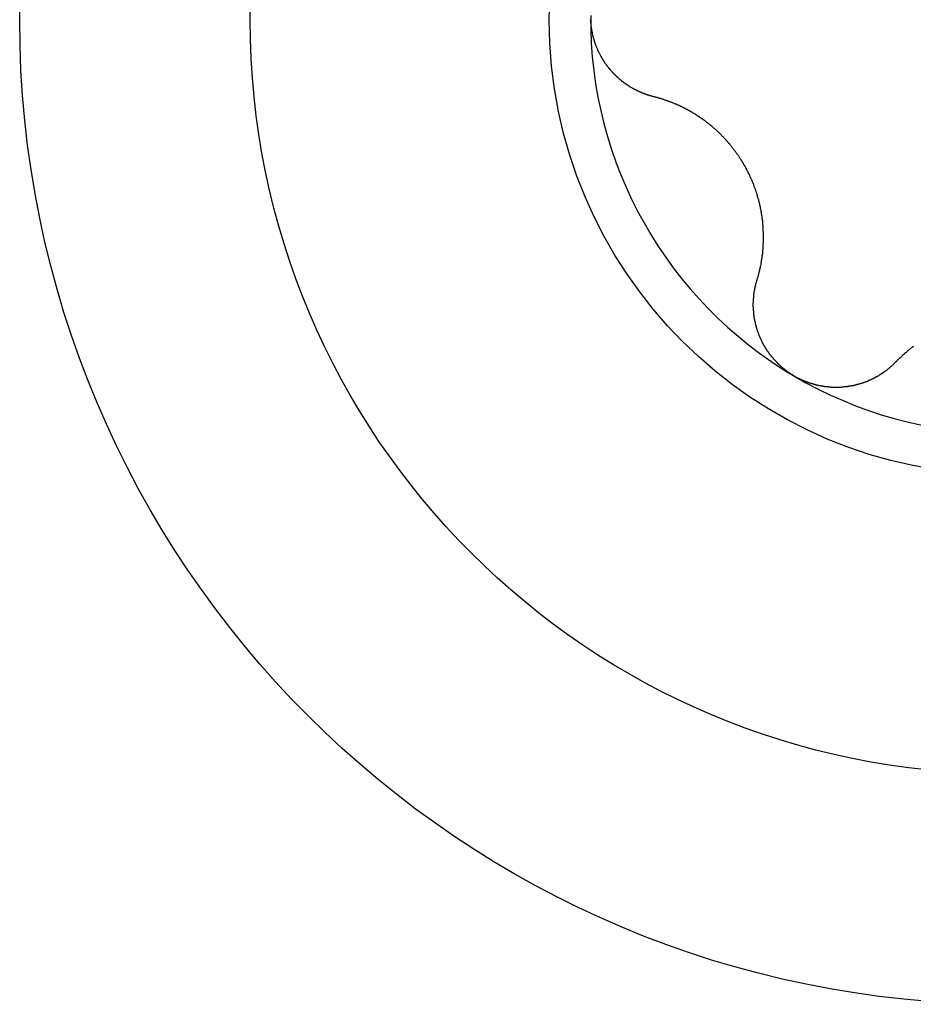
# Model space of a CAD drawing. Extents: x 1107 to 4046, y 937 to 3355.
# Tile 289 of 656: x 1147.21 to 1151.47, y 2222.01 to 2226.71. Entities that reach past the tile are written whole.
import ezdxf

# ---------------------------------------------------------------- set-up
doc = ezdxf.new("R2010")
doc.units = 0
doc.layers.add('KF_VIDA_L___C_RIGHT', color=7, linetype='CONTINUOUS')

# ---------------------------------------------------------------- blocks, each defined once
blk = doc.blocks.new('KF_VIDA_L___C_RIGHT')
at = {"layer": 'KF_VIDA_L___C_RIGHT'}
for points in [[(-436.475, 537.132, 0), (-436.477, 537.133, 0), (-436.479, 537.133, 0), (-436.481, 537.134, 0), (-436.483, 537.134, 0), (-436.485, 537.135, 0), (-436.486, 537.136, 0), (-436.488, 537.136, 0), (-436.49, 537.137, 0), (-436.492, 537.137, 0), (-436.494, 537.138, 0), (-436.496, 537.138, 0), (-436.498, 537.139, 0), (-436.5, 537.14, 0), (-436.502, 537.14, 0), (-436.503, 537.141, 0), (-436.505, 537.141, 0), (-436.507, 537.142, 0), (-436.509, 537.143, 0), (-436.511, 537.143, 0), (-436.513, 537.144, 0), (-436.515, 537.145, 0), (-436.517, 537.145, 0), (-436.518, 537.146, 0), (-436.52, 537.147, 0), (-436.522, 537.147, 0), (-436.524, 537.148, 0), (-436.526, 537.149, 0), (-436.528, 537.15, 0), (-436.53, 537.15, 0), (-436.531, 537.151, 0), (-436.533, 537.152, 0), (-436.535, 537.153, 0), (-436.537, 537.154, 0), (-436.539, 537.154, 0), (-436.541, 537.155, 0), (-436.542, 537.156, 0), (-436.544, 537.157, 0), (-436.546, 537.158, 0), (-436.548, 537.158, 0), (-436.55, 537.159, 0), (-436.551, 537.16, 0), (-436.553, 537.161, 0), (-436.555, 537.162, 0), (-436.557, 537.163, 0), (-436.559, 537.164, 0), (-436.56, 537.165, 0), (-436.562, 537.165, 0), (-436.564, 537.166, 0), (-436.566, 537.167, 0), (-436.567, 537.168, 0), (-436.569, 537.169, 0), (-436.571, 537.17, 0), (-436.573, 537.171, 0), (-436.574, 537.172, 0), (-436.576, 537.173, 0), (-436.578, 537.174, 0), (-436.579, 537.175, 0), (-436.581, 537.176, 0), (-436.583, 537.177, 0), (-436.585, 537.178, 0), (-436.586, 537.179, 0), (-436.588, 537.18, 0), (-436.59, 537.181, 0), (-436.591, 537.182, 0), (-436.593, 537.183, 0), (-436.595, 537.184, 0), (-436.596, 537.185, 0), (-436.598, 537.187, 0), (-436.6, 537.188, 0), (-436.601, 537.189, 0), (-436.603, 537.19, 0), (-436.605, 537.191, 0), (-436.606, 537.192, 0), (-436.608, 537.193, 0), (-436.609, 537.194, 0), (-436.611, 537.196, 0), (-436.613, 537.197, 0), (-436.614, 537.198, 0), (-436.616, 537.199, 0), (-436.617, 537.2, 0), (-436.619, 537.201, 0), (-436.62, 537.203, 0), (-436.622, 537.204, 0), (-436.624, 537.205, 0), (-436.625, 537.206, 0), (-436.627, 537.207, 0), (-436.628, 537.209, 0), (-436.63, 537.21, 0), (-436.631, 537.211, 0), (-436.633, 537.212, 0), (-436.634, 537.214, 0), (-436.636, 537.215, 0), (-436.637, 537.216, 0), (-436.639, 537.218, 0), (-436.64, 537.219, 0), (-436.642, 537.22, 0), (-436.643, 537.222, 0), (-436.645, 537.223, 0), (-436.646, 537.224, 0), (-436.648, 537.226, 0), (-436.649, 537.227, 0), (-436.651, 537.228, 0), (-436.652, 537.23, 0), (-436.654, 537.231, 0), (-436.655, 537.233, 0), (-436.657, 537.234, 0), (-436.658, 537.236, 0), (-436.66, 537.237, 0), (-436.661, 537.238, 0), (-436.662, 537.24, 0), (-436.664, 537.241, 0), (-436.665, 537.243, 0), (-436.667, 537.244, 0), (-436.668, 537.246, 0), (-436.669, 537.247, 0), (-436.671, 537.249, 0), (-436.672, 537.25, 0), (-436.674, 537.252, 0), (-436.675, 537.254, 0), (-436.676, 537.255, 0), (-436.678, 537.257, 0), (-436.679, 537.258, 0), (-436.68, 537.26, 0), (-436.682, 537.261, 0), (-436.683, 537.263, 0), (-436.684, 537.265, 0), (-436.686, 537.266, 0), (-436.687, 537.268, 0), (-436.688, 537.269, 0), (-436.69, 537.271, 0), (-436.691, 537.273, 0), (-436.692, 537.274, 0), (-436.694, 537.276, 0), (-436.695, 537.278, 0), (-436.696, 537.279, 0), (-436.697, 537.281, 0), (-436.699, 537.283, 0), (-436.7, 537.285, 0), (-436.701, 537.286, 0), (-436.702, 537.288, 0), (-436.704, 537.29, 0), (-436.705, 537.291, 0), (-436.706, 537.293, 0), (-436.707, 537.295, 0), (-436.708, 537.297, 0), (-436.71, 537.298, 0), (-436.711, 537.3, 0), (-436.712, 537.302, 0), (-436.713, 537.304, 0), (-436.714, 537.306, 0), (-436.715, 537.307, 0), (-436.716, 537.309, 0), (-436.718, 537.311, 0), (-436.719, 537.313, 0), (-436.72, 537.315, 0), (-436.721, 537.317, 0), (-436.722, 537.318, 0), (-436.723, 537.32, 0), (-436.724, 537.322, 0), (-436.725, 537.324, 0), (-436.726, 537.326, 0), (-436.727, 537.328, 0), (-436.728, 537.33, 0), (-436.729, 537.332, 0), (-436.73, 537.333, 0), (-436.731, 537.335, 0), (-436.732, 537.337, 0), (-436.733, 537.339, 0), (-436.734, 537.341, 0), (-436.735, 537.343, 0), (-436.736, 537.345, 0), (-436.737, 537.347, 0), (-436.738, 537.349, 0), (-436.739, 537.351, 0), (-436.74, 537.353, 0), (-436.741, 537.355, 0), (-436.741, 537.357, 0), (-436.742, 537.359, 0), (-436.743, 537.361, 0), (-436.744, 537.363, 0), (-436.745, 537.365, 0), (-436.746, 537.367, 0), (-436.746, 537.369, 0), (-436.747, 537.371, 0), (-436.748, 537.373, 0), (-436.749, 537.375, 0), (-436.75, 537.377, 0), (-436.75, 537.379, 0), (-436.751, 537.381, 0), (-436.752, 537.383, 0), (-436.752, 537.385, 0), (-436.753, 537.387, 0), (-436.754, 537.389, 0), (-436.755, 537.391, 0), (-436.755, 537.393, 0), (-436.756, 537.395, 0), (-436.757, 537.397, 0), (-436.757, 537.399, 0), (-436.758, 537.401, 0), (-436.758, 537.403, 0), (-436.759, 537.406, 0), (-436.76, 537.408, 0), (-436.76, 537.41, 0), (-436.761, 537.412, 0), (-436.761, 537.414, 0), (-436.762, 537.416, 0), (-436.762, 537.418, 0), (-436.763, 537.42, 0), (-436.764, 537.422, 0), (-436.764, 537.424, 0), (-436.765, 537.426, 0), (-436.765, 537.429, 0), (-436.765, 537.431, 0), (-436.766, 537.433, 0), (-436.766, 537.435, 0), (-436.767, 537.437, 0), (-436.767, 537.439, 0), (-436.768, 537.441, 0), (-436.768, 537.443, 0), (-436.768, 537.445, 0), (-436.769, 537.448, 0), (-436.769, 537.45, 0), (-436.77, 537.452, 0), (-436.77, 537.454, 0), (-436.77, 537.456, 0), (-436.771, 537.458, 0), (-436.771, 537.46, 0), (-436.771, 537.462, 0), (-436.771, 537.465, 0), (-436.772, 537.467, 0), (-436.772, 537.469, 0), (-436.772, 537.471, 0), (-436.773, 537.473, 0), (-436.773, 537.475, 0), (-436.773, 537.477, 0), (-436.773, 537.48, 0), (-436.773, 537.482, 0), (-436.774, 537.484, 0), (-436.774, 537.486, 0), (-436.774, 537.488, 0), (-436.774, 537.49, 0), (-436.774, 537.492, 0), (-436.774, 537.494, 0), (-436.774, 537.497, 0), (-436.775, 537.499, 0), (-436.775, 537.501, 0)], [(-435.981, 536.257, 0), (-435.98, 536.259, 0), (-435.98, 536.261, 0), (-435.979, 536.264, 0), (-435.978, 536.266, 0), (-435.978, 536.268, 0), (-435.977, 536.271, 0), (-435.976, 536.273, 0), (-435.976, 536.275, 0), (-435.975, 536.278, 0), (-435.974, 536.28, 0), (-435.974, 536.282, 0), (-435.973, 536.285, 0), (-435.972, 536.287, 0), (-435.972, 536.289, 0), (-435.971, 536.292, 0), (-435.971, 536.294, 0), (-435.97, 536.296, 0), (-435.969, 536.299, 0), (-435.969, 536.301, 0), (-435.968, 536.303, 0), (-435.968, 536.306, 0), (-435.967, 536.308, 0), (-435.967, 536.31, 0), (-435.966, 536.313, 0), (-435.966, 536.315, 0), (-435.965, 536.317, 0), (-435.965, 536.32, 0), (-435.964, 536.322, 0), (-435.964, 536.324, 0), (-435.963, 536.327, 0), (-435.963, 536.329, 0), (-435.962, 536.331, 0), (-435.962, 536.334, 0), (-435.961, 536.336, 0), (-435.961, 536.338, 0), (-435.961, 536.341, 0), (-435.96, 536.343, 0), (-435.96, 536.345, 0), (-435.959, 536.348, 0), (-435.959, 536.35, 0), (-435.959, 536.353, 0), (-435.958, 536.355, 0), (-435.958, 536.357, 0), (-435.958, 536.36, 0), (-435.957, 536.362, 0), (-435.957, 536.364, 0), (-435.957, 536.367, 0), (-435.956, 536.369, 0), (-435.956, 536.371, 0), (-435.956, 536.374, 0), (-435.955, 536.376, 0), (-435.955, 536.378, 0), (-435.955, 536.381, 0), (-435.954, 536.383, 0), (-435.954, 536.385, 0), (-435.954, 536.388, 0), (-435.954, 536.39, 0), (-435.953, 536.392, 0), (-435.953, 536.395, 0), (-435.953, 536.397, 0), (-435.953, 536.399, 0), (-435.953, 536.402, 0), (-435.952, 536.404, 0), (-435.952, 536.406, 0), (-435.952, 536.409, 0), (-435.952, 536.411, 0), (-435.952, 536.413, 0), (-435.951, 536.416, 0), (-435.951, 536.418, 0), (-435.951, 536.421, 0), (-435.951, 536.423, 0), (-435.951, 536.425, 0), (-435.951, 536.428, 0), (-435.951, 536.43, 0), (-435.951, 536.432, 0), (-435.95, 536.435, 0), (-435.95, 536.437, 0), (-435.95, 536.44, 0), (-435.95, 536.442, 0), (-435.95, 536.444, 0), (-435.95, 536.447, 0), (-435.95, 536.449, 0), (-435.95, 536.452, 0), (-435.95, 536.454, 0), (-435.95, 536.457, 0), (-435.95, 536.459, 0), (-435.95, 536.462, 0), (-435.95, 536.464, 0), (-435.95, 536.466, 0), (-435.95, 536.469, 0), (-435.95, 536.471, 0), (-435.95, 536.474, 0), (-435.95, 536.476, 0), (-435.95, 536.479, 0), (-435.95, 536.481, 0), (-435.95, 536.484, 0), (-435.95, 536.486, 0), (-435.951, 536.489, 0), (-435.951, 536.491, 0), (-435.951, 536.494, 0), (-435.951, 536.496, 0), (-435.951, 536.499, 0), (-435.951, 536.501, 0), (-435.951, 536.504, 0), (-435.952, 536.506, 0), (-435.952, 536.509, 0), (-435.952, 536.512, 0), (-435.952, 536.514, 0), (-435.952, 536.517, 0), (-435.952, 536.519, 0), (-435.953, 536.522, 0), (-435.953, 536.524, 0), (-435.953, 536.527, 0), (-435.953, 536.529, 0), (-435.954, 536.532, 0), (-435.954, 536.534, 0), (-435.954, 536.537, 0), (-435.954, 536.54, 0), (-435.955, 536.542, 0), (-435.955, 536.545, 0), (-435.955, 536.547, 0), (-435.956, 536.55, 0), (-435.956, 536.552, 0), (-435.956, 536.555, 0), (-435.957, 536.558, 0), (-435.957, 536.56, 0), (-435.957, 536.563, 0), (-435.958, 536.565, 0), (-435.958, 536.568, 0), (-435.959, 536.57, 0), (-435.959, 536.573, 0), (-435.959, 536.576, 0), (-435.96, 536.578, 0), (-435.96, 536.581, 0), (-435.961, 536.583, 0), (-435.961, 536.586, 0), (-435.962, 536.589, 0), (-435.962, 536.591, 0), (-435.963, 536.594, 0), (-435.963, 536.596, 0), (-435.964, 536.599, 0), (-435.964, 536.601, 0), (-435.965, 536.604, 0), (-435.965, 536.607, 0), (-435.966, 536.609, 0), (-435.966, 536.612, 0), (-435.967, 536.614, 0), (-435.968, 536.617, 0), (-435.968, 536.619, 0), (-435.969, 536.622, 0), (-435.969, 536.625, 0), (-435.97, 536.627, 0), (-435.971, 536.63, 0), (-435.971, 536.632, 0), (-435.972, 536.635, 0), (-435.973, 536.637, 0), (-435.973, 536.64, 0), (-435.974, 536.643, 0), (-435.975, 536.645, 0), (-435.976, 536.648, 0), (-435.976, 536.65, 0), (-435.977, 536.653, 0), (-435.978, 536.655, 0), (-435.978, 536.658, 0), (-435.979, 536.66, 0), (-435.98, 536.663, 0), (-435.981, 536.666, 0), (-435.982, 536.668, 0), (-435.982, 536.671, 0), (-435.983, 536.673, 0), (-435.984, 536.676, 0), (-435.985, 536.678, 0), (-435.986, 536.681, 0), (-435.987, 536.683, 0), (-435.987, 536.686, 0), (-435.988, 536.688, 0), (-435.989, 536.691, 0), (-435.99, 536.693, 0), (-435.991, 536.696, 0), (-435.992, 536.698, 0), (-435.993, 536.701, 0), (-435.994, 536.703, 0), (-435.995, 536.706, 0), (-435.996, 536.708, 0), (-435.997, 536.711, 0), (-435.997, 536.713, 0), (-435.998, 536.716, 0), (-435.999, 536.718, 0), (-436, 536.72, 0), (-436.001, 536.723, 0), (-436.002, 536.725, 0), (-436.003, 536.728, 0), (-436.004, 536.73, 0), (-436.005, 536.733, 0), (-436.006, 536.735, 0), (-436.007, 536.737, 0), (-436.009, 536.74, 0), (-436.01, 536.742, 0), (-436.011, 536.745, 0), (-436.012, 536.747, 0), (-436.013, 536.749, 0), (-436.014, 536.752, 0), (-436.015, 536.754, 0), (-436.016, 536.756, 0), (-436.017, 536.759, 0), (-436.018, 536.761, 0), (-436.019, 536.764, 0), (-436.021, 536.766, 0), (-436.022, 536.768, 0), (-436.023, 536.771, 0), (-436.024, 536.773, 0), (-436.025, 536.775, 0), (-436.026, 536.777, 0), (-436.028, 536.78, 0), (-436.029, 536.782, 0), (-436.03, 536.784, 0), (-436.031, 536.787, 0), (-436.032, 536.789, 0), (-436.034, 536.791, 0), (-436.035, 536.793, 0), (-436.036, 536.796, 0), (-436.037, 536.798, 0), (-436.038, 536.8, 0), (-436.04, 536.802, 0), (-436.041, 536.804, 0), (-436.042, 536.807, 0), (-436.044, 536.809, 0), (-436.045, 536.811, 0), (-436.046, 536.813, 0), (-436.047, 536.815, 0), (-436.049, 536.818, 0), (-436.05, 536.82, 0), (-436.051, 536.822, 0), (-436.053, 536.824, 0), (-436.054, 536.826, 0), (-436.056, 536.829, 0), (-436.057, 536.831, 0), (-436.058, 536.833, 0), (-436.06, 536.835, 0), (-436.061, 536.837, 0), (-436.063, 536.84, 0), (-436.064, 536.842, 0), (-436.065, 536.844, 0), (-436.067, 536.846, 0), (-436.068, 536.848, 0), (-436.07, 536.85, 0), (-436.071, 536.853, 0), (-436.073, 536.855, 0), (-436.074, 536.857, 0), (-436.076, 536.859, 0), (-436.077, 536.861, 0), (-436.079, 536.863, 0), (-436.08, 536.865, 0), (-436.082, 536.868, 0), (-436.083, 536.87, 0), (-436.085, 536.872, 0), (-436.087, 536.874, 0), (-436.088, 536.876, 0), (-436.09, 536.878, 0), (-436.091, 536.88, 0), (-436.093, 536.882, 0), (-436.095, 536.884, 0), (-436.096, 536.886, 0), (-436.098, 536.889, 0), (-436.099, 536.891, 0), (-436.101, 536.893, 0), (-436.103, 536.895, 0), (-436.104, 536.897, 0), (-436.106, 536.899, 0), (-436.108, 536.901, 0), (-436.109, 536.903, 0), (-436.111, 536.905, 0), (-436.113, 536.907, 0), (-436.115, 536.909, 0), (-436.116, 536.911, 0), (-436.118, 536.913, 0), (-436.12, 536.915, 0), (-436.121, 536.917, 0), (-436.123, 536.919, 0), (-436.125, 536.921, 0), (-436.127, 536.923, 0), (-436.129, 536.925, 0), (-436.13, 536.927, 0), (-436.132, 536.929, 0), (-436.134, 536.931, 0), (-436.136, 536.933, 0), (-436.138, 536.935, 0), (-436.139, 536.937, 0), (-436.141, 536.939, 0), (-436.143, 536.941, 0), (-436.145, 536.943, 0), (-436.147, 536.944, 0), (-436.149, 536.946, 0), (-436.15, 536.948, 0), (-436.152, 536.95, 0), (-436.154, 536.952, 0), (-436.156, 536.954, 0), (-436.158, 536.956, 0), (-436.16, 536.958, 0), (-436.162, 536.959, 0), (-436.164, 536.961, 0), (-436.165, 536.963, 0), (-436.167, 536.965, 0), (-436.169, 536.967, 0), (-436.171, 536.968, 0), (-436.173, 536.97, 0), (-436.175, 536.972, 0), (-436.177, 536.974, 0), (-436.179, 536.976, 0), (-436.181, 536.977, 0), (-436.183, 536.979, 0), (-436.185, 536.981, 0), (-436.187, 536.982, 0), (-436.189, 536.984, 0), (-436.191, 536.986, 0), (-436.193, 536.988, 0), (-436.195, 536.989, 0), (-436.197, 536.991, 0), (-436.199, 536.993, 0), (-436.201, 536.994, 0), (-436.203, 536.996, 0), (-436.205, 536.998, 0), (-436.207, 536.999, 0), (-436.209, 537.001, 0), (-436.211, 537.002, 0), (-436.213, 537.004, 0), (-436.215, 537.006, 0), (-436.217, 537.007, 0), (-436.219, 537.009, 0), (-436.221, 537.01, 0), (-436.223, 537.012, 0), (-436.225, 537.014, 0), (-436.227, 537.015, 0), (-436.229, 537.017, 0), (-436.231, 537.018, 0), (-436.233, 537.02, 0), (-436.236, 537.021, 0), (-436.238, 537.023, 0), (-436.24, 537.024, 0), (-436.242, 537.026, 0), (-436.244, 537.027, 0), (-436.246, 537.028, 0), (-436.248, 537.03, 0), (-436.25, 537.031, 0), (-436.252, 537.033, 0), (-436.254, 537.034, 0), (-436.256, 537.036, 0), (-436.258, 537.037, 0), (-436.261, 537.038, 0), (-436.263, 537.04, 0), (-436.265, 537.041, 0), (-436.267, 537.043, 0), (-436.269, 537.044, 0), (-436.271, 537.045, 0), (-436.273, 537.047, 0), (-436.275, 537.048, 0), (-436.277, 537.049, 0), (-436.279, 537.05, 0), (-436.282, 537.052, 0), (-436.284, 537.053, 0), (-436.286, 537.054, 0), (-436.288, 537.056, 0), (-436.29, 537.057, 0), (-436.292, 537.058, 0), (-436.294, 537.059, 0), (-436.296, 537.061, 0), (-436.298, 537.062, 0), (-436.3, 537.063, 0), (-436.303, 537.064, 0), (-436.305, 537.065, 0), (-436.307, 537.066, 0), (-436.309, 537.068, 0), (-436.311, 537.069, 0), (-436.313, 537.07, 0), (-436.315, 537.071, 0), (-436.317, 537.072, 0), (-436.319, 537.073, 0), (-436.321, 537.074, 0), (-436.323, 537.075, 0), (-436.326, 537.077, 0), (-436.328, 537.078, 0), (-436.33, 537.079, 0), (-436.332, 537.08, 0), (-436.334, 537.081, 0), (-436.336, 537.082, 0), (-436.338, 537.083, 0), (-436.34, 537.084, 0), (-436.342, 537.085, 0), (-436.344, 537.086, 0), (-436.347, 537.087, 0), (-436.349, 537.088, 0), (-436.351, 537.089, 0), (-436.353, 537.09, 0), (-436.355, 537.091, 0), (-436.357, 537.092, 0), (-436.36, 537.093, 0), (-436.362, 537.094, 0), (-436.364, 537.095, 0), (-436.366, 537.096, 0), (-436.368, 537.097, 0), (-436.37, 537.097, 0), (-436.373, 537.098, 0), (-436.375, 537.099, 0), (-436.377, 537.1, 0), (-436.379, 537.101, 0), (-436.381, 537.102, 0), (-436.384, 537.103, 0), (-436.386, 537.104, 0), (-436.388, 537.105, 0), (-436.39, 537.106, 0), (-436.392, 537.106, 0), (-436.395, 537.107, 0), (-436.397, 537.108, 0), (-436.399, 537.109, 0), (-436.401, 537.11, 0), (-436.404, 537.111, 0), (-436.406, 537.111, 0), (-436.408, 537.112, 0), (-436.41, 537.113, 0), (-436.413, 537.114, 0), (-436.415, 537.115, 0), (-436.417, 537.115, 0), (-436.419, 537.116, 0), (-436.422, 537.117, 0), (-436.424, 537.118, 0), (-436.426, 537.119, 0), (-436.429, 537.119, 0), (-436.431, 537.12, 0), (-436.433, 537.121, 0), (-436.435, 537.121, 0), (-436.438, 537.122, 0), (-436.44, 537.123, 0), (-436.442, 537.124, 0), (-436.445, 537.124, 0), (-436.447, 537.125, 0), (-436.449, 537.126, 0), (-436.452, 537.126, 0), (-436.454, 537.127, 0), (-436.456, 537.128, 0), (-436.459, 537.128, 0), (-436.461, 537.129, 0), (-436.463, 537.129, 0), (-436.466, 537.13, 0), (-436.468, 537.131, 0), (-436.47, 537.131, 0), (-436.473, 537.132, 0), (-436.475, 537.132, 0)], [(-435.805, 535.8, 0), (-435.806, 535.801, 0), (-435.808, 535.802, 0), (-435.81, 535.803, 0), (-435.812, 535.804, 0), (-435.814, 535.805, 0), (-435.815, 535.806, 0), (-435.817, 535.807, 0), (-435.819, 535.809, 0), (-435.821, 535.81, 0), (-435.823, 535.811, 0), (-435.824, 535.812, 0), (-435.826, 535.813, 0), (-435.828, 535.814, 0), (-435.83, 535.816, 0), (-435.831, 535.817, 0), (-435.833, 535.818, 0), (-435.835, 535.819, 0), (-435.837, 535.821, 0), (-435.838, 535.822, 0), (-435.84, 535.823, 0), (-435.842, 535.825, 0), (-435.843, 535.826, 0), (-435.845, 535.827, 0), (-435.847, 535.828, 0), (-435.848, 535.83, 0), (-435.85, 535.831, 0), (-435.852, 535.832, 0), (-435.853, 535.834, 0), (-435.855, 535.835, 0), (-435.857, 535.837, 0), (-435.858, 535.838, 0), (-435.86, 535.839, 0), (-435.862, 535.841, 0), (-435.863, 535.842, 0), (-435.865, 535.844, 0), (-435.867, 535.845, 0), (-435.868, 535.846, 0), (-435.87, 535.848, 0), (-435.871, 535.849, 0), (-435.873, 535.851, 0), (-435.875, 535.852, 0), (-435.876, 535.854, 0), (-435.878, 535.855, 0), (-435.879, 535.857, 0), (-435.881, 535.858, 0), (-435.882, 535.86, 0), (-435.884, 535.861, 0), (-435.885, 535.863, 0), (-435.887, 535.864, 0), (-435.888, 535.866, 0), (-435.89, 535.868, 0), (-435.891, 535.869, 0), (-435.893, 535.871, 0), (-435.894, 535.872, 0), (-435.896, 535.874, 0), (-435.897, 535.876, 0), (-435.899, 535.877, 0), (-435.9, 535.879, 0), (-435.902, 535.88, 0), (-435.903, 535.882, 0), (-435.904, 535.884, 0), (-435.906, 535.885, 0), (-435.907, 535.887, 0), (-435.909, 535.889, 0), (-435.91, 535.89, 0), (-435.911, 535.892, 0), (-435.913, 535.894, 0), (-435.914, 535.895, 0), (-435.915, 535.897, 0), (-435.917, 535.899, 0), (-435.918, 535.9, 0), (-435.919, 535.902, 0), (-435.921, 535.904, 0), (-435.922, 535.906, 0), (-435.923, 535.907, 0), (-435.924, 535.909, 0), (-435.926, 535.911, 0), (-435.927, 535.913, 0), (-435.928, 535.914, 0), (-435.929, 535.916, 0), (-435.931, 535.918, 0), (-435.932, 535.92, 0), (-435.933, 535.922, 0), (-435.934, 535.923, 0), (-435.935, 535.925, 0), (-435.937, 535.927, 0), (-435.938, 535.929, 0), (-435.939, 535.931, 0), (-435.94, 535.932, 0), (-435.941, 535.934, 0), (-435.942, 535.936, 0), (-435.943, 535.938, 0), (-435.944, 535.94, 0), (-435.945, 535.942, 0), (-435.947, 535.943, 0), (-435.948, 535.945, 0), (-435.949, 535.947, 0), (-435.95, 535.949, 0), (-435.951, 535.951, 0), (-435.952, 535.953, 0), (-435.953, 535.955, 0), (-435.954, 535.957, 0), (-435.955, 535.959, 0), (-435.956, 535.96, 0), (-435.957, 535.962, 0), (-435.958, 535.964, 0), (-435.958, 535.966, 0), (-435.959, 535.968, 0), (-435.96, 535.97, 0), (-435.961, 535.972, 0), (-435.962, 535.974, 0), (-435.963, 535.976, 0), (-435.964, 535.978, 0), (-435.965, 535.98, 0), (-435.966, 535.982, 0), (-435.966, 535.984, 0), (-435.967, 535.985, 0), (-435.968, 535.987, 0), (-435.969, 535.989, 0), (-435.97, 535.991, 0), (-435.97, 535.993, 0), (-435.971, 535.995, 0), (-435.972, 535.997, 0), (-435.973, 535.999, 0), (-435.973, 536.001, 0), (-435.974, 536.003, 0), (-435.975, 536.005, 0), (-435.976, 536.007, 0), (-435.976, 536.009, 0), (-435.977, 536.011, 0), (-435.978, 536.013, 0), (-435.978, 536.015, 0), (-435.979, 536.017, 0), (-435.98, 536.019, 0), (-435.98, 536.021, 0), (-435.981, 536.023, 0), (-435.982, 536.025, 0), (-435.982, 536.027, 0), (-435.983, 536.029, 0), (-435.983, 536.031, 0), (-435.984, 536.033, 0), (-435.984, 536.035, 0), (-435.985, 536.037, 0), (-435.985, 536.039, 0), (-435.986, 536.041, 0), (-435.987, 536.043, 0), (-435.987, 536.045, 0), (-435.988, 536.047, 0), (-435.988, 536.049, 0), (-435.988, 536.051, 0), (-435.989, 536.053, 0), (-435.989, 536.055, 0), (-435.99, 536.057, 0), (-435.99, 536.059, 0), (-435.991, 536.061, 0), (-435.991, 536.063, 0), (-435.991, 536.064, 0), (-435.992, 536.066, 0), (-435.992, 536.068, 0), (-435.993, 536.07, 0), (-435.993, 536.072, 0), (-435.993, 536.074, 0), (-435.994, 536.076, 0), (-435.994, 536.078, 0), (-435.994, 536.08, 0), (-435.995, 536.082, 0), (-435.995, 536.084, 0), (-435.995, 536.086, 0), (-435.995, 536.088, 0), (-435.996, 536.09, 0), (-435.996, 536.092, 0), (-435.996, 536.094, 0), (-435.996, 536.096, 0), (-435.996, 536.098, 0), (-435.997, 536.1, 0), (-435.997, 536.102, 0), (-435.997, 536.104, 0), (-435.997, 536.106, 0), (-435.997, 536.108, 0), (-435.998, 536.11, 0), (-435.998, 536.112, 0), (-435.998, 536.114, 0), (-435.998, 536.116, 0), (-435.998, 536.117, 0), (-435.998, 536.119, 0), (-435.998, 536.121, 0), (-435.998, 536.123, 0), (-435.998, 536.125, 0), (-435.998, 536.127, 0), (-435.999, 536.129, 0), (-435.999, 536.131, 0), (-435.999, 536.133, 0), (-435.999, 536.135, 0), (-435.999, 536.137, 0), (-435.999, 536.139, 0), (-435.999, 536.141, 0), (-435.999, 536.143, 0), (-435.999, 536.145, 0), (-435.999, 536.147, 0), (-435.999, 536.149, 0), (-435.998, 536.151, 0), (-435.998, 536.153, 0), (-435.998, 536.155, 0), (-435.998, 536.157, 0), (-435.998, 536.159, 0), (-435.998, 536.161, 0), (-435.998, 536.163, 0), (-435.998, 536.165, 0), (-435.998, 536.167, 0), (-435.998, 536.169, 0), (-435.997, 536.171, 0), (-435.997, 536.173, 0), (-435.997, 536.175, 0), (-435.997, 536.177, 0), (-435.997, 536.179, 0), (-435.996, 536.181, 0), (-435.996, 536.183, 0), (-435.996, 536.185, 0), (-435.996, 536.187, 0), (-435.996, 536.189, 0), (-435.995, 536.191, 0), (-435.995, 536.193, 0), (-435.995, 536.195, 0), (-435.994, 536.197, 0), (-435.994, 536.199, 0), (-435.994, 536.201, 0), (-435.994, 536.203, 0), (-435.993, 536.205, 0), (-435.993, 536.207, 0), (-435.993, 536.209, 0), (-435.992, 536.21, 0), (-435.992, 536.212, 0), (-435.992, 536.214, 0), (-435.991, 536.216, 0), (-435.991, 536.218, 0), (-435.99, 536.22, 0), (-435.99, 536.222, 0), (-435.99, 536.224, 0), (-435.989, 536.226, 0), (-435.989, 536.228, 0), (-435.988, 536.23, 0), (-435.988, 536.232, 0), (-435.987, 536.234, 0), (-435.987, 536.236, 0), (-435.986, 536.238, 0), (-435.986, 536.24, 0), (-435.985, 536.241, 0), (-435.985, 536.243, 0), (-435.984, 536.245, 0), (-435.984, 536.247, 0), (-435.983, 536.249, 0), (-435.983, 536.251, 0), (-435.982, 536.253, 0), (-435.982, 536.255, 0), (-435.981, 536.257, 0)], [(-435.235, 535.94, 0), (-435.237, 535.939, 0), (-435.238, 535.937, 0), (-435.24, 535.936, 0), (-435.242, 535.934, 0), (-435.244, 535.933, 0), (-435.246, 535.932, 0), (-435.248, 535.93, 0), (-435.25, 535.929, 0), (-435.252, 535.927, 0), (-435.254, 535.926, 0), (-435.255, 535.924, 0), (-435.257, 535.923, 0), (-435.259, 535.921, 0), (-435.261, 535.92, 0), (-435.263, 535.918, 0), (-435.265, 535.917, 0), (-435.266, 535.915, 0), (-435.268, 535.913, 0), (-435.27, 535.912, 0), (-435.272, 535.91, 0), (-435.274, 535.909, 0), (-435.276, 535.907, 0), (-435.277, 535.906, 0), (-435.279, 535.904, 0), (-435.281, 535.902, 0), (-435.283, 535.901, 0), (-435.285, 535.899, 0), (-435.286, 535.898, 0), (-435.288, 535.896, 0), (-435.29, 535.894, 0), (-435.292, 535.893, 0), (-435.293, 535.891, 0), (-435.295, 535.889, 0), (-435.297, 535.888, 0), (-435.299, 535.886, 0), (-435.3, 535.884, 0), (-435.302, 535.883, 0), (-435.304, 535.881, 0), (-435.306, 535.879, 0), (-435.307, 535.878, 0), (-435.309, 535.876, 0), (-435.311, 535.874, 0), (-435.312, 535.873, 0), (-435.314, 535.871, 0), (-435.316, 535.869, 0), (-435.318, 535.867, 0), (-435.319, 535.866, 0)], [(-435.319, 535.866, 0), (-435.321, 535.864, 0), (-435.322, 535.863, 0), (-435.323, 535.861, 0), (-435.325, 535.86, 0), (-435.326, 535.859, 0), (-435.328, 535.857, 0), (-435.329, 535.856, 0), (-435.33, 535.855, 0), (-435.332, 535.853, 0), (-435.333, 535.852, 0), (-435.335, 535.85, 0), (-435.336, 535.849, 0), (-435.338, 535.848, 0), (-435.339, 535.846, 0), (-435.341, 535.845, 0), (-435.342, 535.844, 0), (-435.344, 535.842, 0), (-435.345, 535.841, 0), (-435.347, 535.84, 0), (-435.348, 535.839, 0), (-435.35, 535.837, 0), (-435.351, 535.836, 0), (-435.353, 535.835, 0), (-435.354, 535.834, 0), (-435.356, 535.832, 0), (-435.357, 535.831, 0), (-435.359, 535.83, 0), (-435.36, 535.829, 0), (-435.362, 535.827, 0), (-435.364, 535.826, 0), (-435.365, 535.825, 0), (-435.367, 535.824, 0), (-435.368, 535.823, 0), (-435.37, 535.821, 0), (-435.372, 535.82, 0), (-435.373, 535.819, 0), (-435.375, 535.818, 0), (-435.376, 535.817, 0), (-435.378, 535.816, 0), (-435.38, 535.814, 0), (-435.381, 535.813, 0), (-435.383, 535.812, 0), (-435.385, 535.811, 0), (-435.386, 535.81, 0), (-435.388, 535.809, 0), (-435.39, 535.808, 0), (-435.391, 535.807, 0), (-435.393, 535.806, 0), (-435.395, 535.805, 0), (-435.396, 535.804, 0), (-435.398, 535.803, 0), (-435.4, 535.802, 0), (-435.401, 535.8, 0), (-435.403, 535.799, 0), (-435.405, 535.798, 0), (-435.407, 535.797, 0), (-435.408, 535.796, 0), (-435.41, 535.795, 0), (-435.412, 535.795, 0), (-435.414, 535.794, 0), (-435.415, 535.793, 0), (-435.417, 535.792, 0), (-435.419, 535.791, 0), (-435.421, 535.79, 0), (-435.422, 535.789, 0), (-435.424, 535.788, 0), (-435.426, 535.787, 0), (-435.428, 535.786, 0), (-435.429, 535.785, 0), (-435.431, 535.784, 0), (-435.433, 535.784, 0), (-435.435, 535.783, 0), (-435.436, 535.782, 0), (-435.438, 535.781, 0), (-435.44, 535.78, 0), (-435.442, 535.779, 0), (-435.444, 535.779, 0), (-435.445, 535.778, 0), (-435.447, 535.777, 0), (-435.449, 535.776, 0), (-435.451, 535.775, 0), (-435.453, 535.775, 0), (-435.455, 535.774, 0), (-435.456, 535.773, 0), (-435.458, 535.772, 0), (-435.46, 535.772, 0), (-435.462, 535.771, 0), (-435.464, 535.77, 0), (-435.466, 535.77, 0), (-435.467, 535.769, 0), (-435.469, 535.768, 0), (-435.471, 535.768, 0), (-435.473, 535.767, 0), (-435.475, 535.766, 0), (-435.477, 535.766, 0), (-435.479, 535.765, 0), (-435.481, 535.764, 0), (-435.483, 535.764, 0), (-435.484, 535.763, 0), (-435.486, 535.763, 0), (-435.488, 535.762, 0), (-435.49, 535.761, 0), (-435.492, 535.761, 0), (-435.494, 535.76, 0), (-435.496, 535.76, 0), (-435.498, 535.759, 0), (-435.5, 535.759, 0), (-435.502, 535.758, 0), (-435.504, 535.758, 0), (-435.506, 535.757, 0), (-435.508, 535.757, 0), (-435.51, 535.756, 0), (-435.512, 535.756, 0), (-435.514, 535.755, 0), (-435.516, 535.755, 0), (-435.518, 535.754, 0), (-435.52, 535.754, 0), (-435.522, 535.753, 0), (-435.524, 535.753, 0), (-435.526, 535.753, 0), (-435.528, 535.752, 0), (-435.53, 535.752, 0), (-435.532, 535.751, 0), (-435.534, 535.751, 0), (-435.536, 535.751, 0), (-435.538, 535.75, 0), (-435.54, 535.75, 0), (-435.543, 535.75, 0), (-435.545, 535.749, 0), (-435.547, 535.749, 0), (-435.549, 535.749, 0), (-435.551, 535.748, 0), (-435.553, 535.748, 0), (-435.555, 535.748, 0), (-435.557, 535.748, 0), (-435.559, 535.747, 0), (-435.561, 535.747, 0), (-435.563, 535.747, 0), (-435.565, 535.747, 0), (-435.568, 535.746, 0), (-435.57, 535.746, 0), (-435.572, 535.746, 0), (-435.574, 535.746, 0), (-435.576, 535.746, 0), (-435.578, 535.746, 0), (-435.58, 535.745, 0), (-435.582, 535.745, 0), (-435.585, 535.745, 0), (-435.587, 535.745, 0), (-435.589, 535.745, 0), (-435.591, 535.745, 0), (-435.593, 535.745, 0), (-435.595, 535.745, 0), (-435.597, 535.745, 0), (-435.599, 535.745, 0), (-435.602, 535.745, 0), (-435.604, 535.745, 0), (-435.606, 535.745, 0), (-435.608, 535.745, 0), (-435.61, 535.745, 0), (-435.612, 535.745, 0), (-435.614, 535.745, 0), (-435.617, 535.745, 0), (-435.619, 535.745, 0), (-435.621, 535.745, 0), (-435.623, 535.745, 0), (-435.625, 535.745, 0), (-435.627, 535.745, 0), (-435.629, 535.746, 0), (-435.632, 535.746, 0), (-435.634, 535.746, 0), (-435.636, 535.746, 0), (-435.638, 535.746, 0), (-435.64, 535.746, 0), (-435.642, 535.747, 0), (-435.644, 535.747, 0), (-435.647, 535.747, 0), (-435.649, 535.747, 0), (-435.651, 535.748, 0), (-435.653, 535.748, 0), (-435.655, 535.748, 0), (-435.657, 535.748, 0), (-435.659, 535.749, 0), (-435.662, 535.749, 0), (-435.664, 535.749, 0), (-435.666, 535.75, 0), (-435.668, 535.75, 0), (-435.67, 535.75, 0), (-435.672, 535.751, 0), (-435.674, 535.751, 0), (-435.677, 535.752, 0), (-435.679, 535.752, 0), (-435.681, 535.752, 0), (-435.683, 535.753, 0), (-435.685, 535.753, 0), (-435.687, 535.754, 0), (-435.689, 535.754, 0), (-435.691, 535.755, 0), (-435.693, 535.755, 0), (-435.696, 535.756, 0), (-435.698, 535.756, 0), (-435.7, 535.757, 0), (-435.702, 535.757, 0), (-435.704, 535.758, 0), (-435.706, 535.758, 0), (-435.708, 535.759, 0), (-435.71, 535.759, 0), (-435.712, 535.76, 0), (-435.714, 535.761, 0), (-435.716, 535.761, 0), (-435.719, 535.762, 0), (-435.721, 535.763, 0), (-435.723, 535.763, 0), (-435.725, 535.764, 0), (-435.727, 535.765, 0), (-435.729, 535.765, 0), (-435.731, 535.766, 0), (-435.733, 535.767, 0), (-435.735, 535.767, 0), (-435.737, 535.768, 0), (-435.739, 535.769, 0), (-435.741, 535.769, 0), (-435.743, 535.77, 0), (-435.745, 535.771, 0), (-435.747, 535.772, 0), (-435.749, 535.773, 0), (-435.751, 535.773, 0), (-435.753, 535.774, 0), (-435.755, 535.775, 0), (-435.757, 535.776, 0), (-435.759, 535.777, 0), (-435.761, 535.777, 0), (-435.763, 535.778, 0), (-435.765, 535.779, 0), (-435.767, 535.78, 0), (-435.769, 535.781, 0), (-435.771, 535.782, 0), (-435.773, 535.783, 0), (-435.775, 535.784, 0), (-435.777, 535.785, 0), (-435.779, 535.786, 0), (-435.78, 535.786, 0), (-435.782, 535.787, 0), (-435.784, 535.788, 0), (-435.786, 535.789, 0), (-435.788, 535.79, 0), (-435.79, 535.791, 0), (-435.792, 535.792, 0), (-435.794, 535.793, 0), (-435.795, 535.794, 0), (-435.797, 535.795, 0), (-435.799, 535.796, 0), (-435.801, 535.797, 0), (-435.803, 535.799, 0), (-435.805, 535.8, 0)]]:
    blk.add_polyline3d(points, dxfattribs=at)
for radius in [4.7, 3.6, 2.1725]:
    blk.add_circle((-434.8, 537.5), radius, dxfattribs=at)
for start, end in [(179.424, 239.424), (239.424, 299.424)]:
    blk.add_arc((-434.8, 537.5), 1.975, start, end, dxfattribs=at)

msp = doc.modelspace()

# ---------------------------------------------------------------- block references
at = {"layer": 'KF_VIDA_L___C_RIGHT'}
msp.add_blockref('KF_VIDA_L___C_RIGHT', (1586.7097, 1689.2132), dxfattribs=at)

doc.saveas('drawing.dxf')
